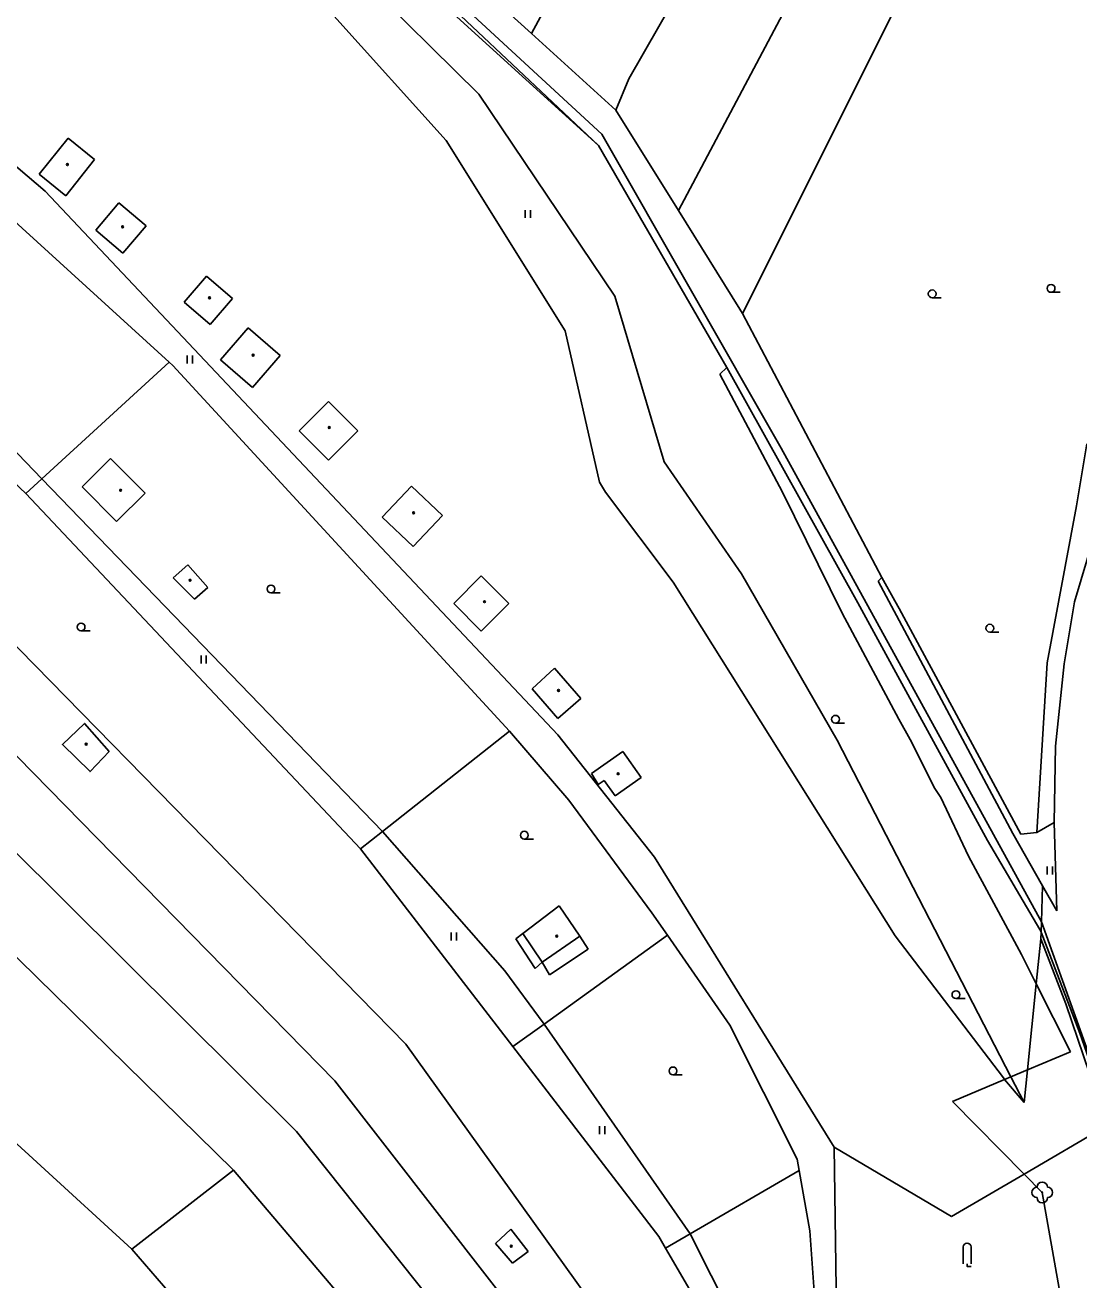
# Model space of a CAD drawing. Extents: x -598233 to -596890, y -1157848 to -1156431.
# Drawn here: x -597464.3 to -597363, y -1156762.7 to -1156642.2 of the extents above; entities that cross this region are included whole.
import ezdxf

# ---------------------------------------------------------------- set-up
doc = ezdxf.new("R2010")
doc.units = 0
for name, color, linetype in [('Level 10', 7, 'Continuous'), ('Level 11', 7, 'Continuous'), ('Level 21', 7, 'Continuous'), ('Level 22', 7, 'Continuous'), ('Level 36', 7, 'Continuous'), ('Level 39', 7, 'Continuous'), ('Level 51', 7, 'Continuous'), ('Level 52', 7, 'Continuous'), ('Level 7', 7, 'Continuous'), ('Level 8', 7, 'Continuous')]:
    doc.layers.add(name, color=color, linetype=linetype)

msp = doc.modelspace()

# ---------------------------------------------------------------- linework, layer by layer
at = {"layer": 'Level 10'}
for points in [[(-597363.46, -1156697.57), (-597361.64, -1156691.47)], [(-597382.32, -1156695.59), (-597369.38, -1156719.83)], [(-597371.83, -1156720.52), (-597384.3, -1156697.66)], [(-597364.45, -1156703.55), (-597363.46, -1156697.57)], [(-597365.29, -1156711.43), (-597364.45, -1156703.55)], [(-597365.4, -1156718.78), (-597365.29, -1156711.43)], [(-597365.16, -1156727.27), (-597365.4, -1156718.78)], [(-597369.38, -1156719.83), (-597366.52, -1156724.88), (-597365.16, -1156727.27)], [(-597366.78, -1156729.05), (-597371.83, -1156720.52)], [(-597366.78, -1156729.05), (-597366.68, -1156729.32)], [(-597366.68, -1156729.32), (-597362.94, -1156739.03), (-597359.37, -1156749.28)]]:
    msp.add_lwpolyline(points, dxfattribs=at)
at = {"layer": 'Level 11'}
for points in [[(-597396.88, -1156675.05), (-597397.54, -1156675.7)], [(-597385.81, -1156698.66), (-597391.54, -1156687.05), (-597397.54, -1156675.7)], [(-597381.98, -1156695.25), (-597382.32, -1156695.59)], [(-597456.253, -1156711.962), (-597458.093, -1156713.892), (-597460.753, -1156711.272), (-597458.643, -1156709.252), (-597456.253, -1156711.962)]]:
    msp.add_lwpolyline(points, dxfattribs=at)
at = {"layer": 'Level 21'}
for points in [[(-597367.09, -1156719.74), (-597365.4, -1156718.78)], [(-597375.18, -1156745.58), (-597368.3, -1156752.57)], [(-597368.3, -1156752.57), (-597366.56, -1156754.33), (-597364.83, -1156764.1), (-597367.23, -1156771.56), (-597380.22, -1156773.66)]]:
    msp.add_lwpolyline(points, dxfattribs=at)
at = {"layer": 'Level 22'}
msp.add_circle((-597366.56, -1156754.33), 0.05, dxfattribs=at)
for centre, start, end in [((-597367.06, -1156754.33), 90, 270), ((-597366.56, -1156753.83), 0, 180), ((-597366.06, -1156754.33), 270, 90), ((-597366.56, -1156754.83), 180, 0)]:
    msp.add_arc(centre, 0.5, start, end, dxfattribs=at)
at = {"layer": 'Level 36'}
for p, q in [((-597416.264, -1156660.693), (-597416.264, -1156659.943)), ((-597415.764, -1156660.693), (-597415.764, -1156659.943)), ((-597365.71, -1156667.835), (-597364.835, -1156667.835)), ((-597377.14, -1156668.355), (-597376.265, -1156668.355)), ((-597448.754, -1156674.663), (-597448.754, -1156673.913)), ((-597448.254, -1156674.663), (-597448.254, -1156673.913)), ((-597440.71, -1156696.715), (-597439.835, -1156696.715)), ((-597458.96, -1156700.375), (-597458.085, -1156700.375)), ((-597371.6, -1156700.485), (-597370.725, -1156700.485)), ((-597447.424, -1156703.493), (-597447.424, -1156702.743)), ((-597446.924, -1156703.493), (-597446.924, -1156702.743)), ((-597386.44, -1156709.235), (-597385.565, -1156709.235)), ((-597416.35, -1156720.375), (-597415.475, -1156720.375)), ((-597366.074, -1156723.773), (-597366.074, -1156723.023)), ((-597365.574, -1156723.773), (-597365.574, -1156723.023)), ((-597423.3839, -1156730.103), (-597423.3839, -1156729.353)), ((-597422.8839, -1156730.103), (-597422.8839, -1156729.353)), ((-597374.86, -1156735.705), (-597373.985, -1156735.705)), ((-597402.06, -1156743.025), (-597401.185, -1156743.025)), ((-597409.124, -1156748.713), (-597409.124, -1156747.963)), ((-597408.624, -1156748.713), (-597408.624, -1156747.963)), ((-597374.155, -1156759.565), (-597374.155, -1156761.19)), ((-597373.405, -1156759.565), (-597373.405, -1156761.19))]:
    msp.add_line(p, q, dxfattribs=at)
msp.add_lwpolyline([(-597373.78, -1156761.19), (-597373.78, -1156761.44), (-597373.405, -1156761.44)], dxfattribs=at)
for centre in [(-597377.1401, -1156667.9799), (-597365.7101, -1156667.4599), (-597440.7101, -1156696.3399), (-597458.9601, -1156699.9999), (-597371.6001, -1156700.1099), (-597386.4401, -1156708.8599), (-597416.3501, -1156719.9999), (-597374.8601, -1156735.3299), (-597402.0601, -1156742.6499)]:
    msp.add_circle(centre, 0.375, dxfattribs=at)
msp.add_arc((-597373.7803, -1156759.5646), 0.375, 0, 180, dxfattribs=at)
at = {"layer": 'Level 39'}
for centre, radius in [((-597460.28, -1156655.56), 0.09), ((-597460.28, -1156655.56), 0.0398), ((-597454.9699, -1156661.54), 0.09), ((-597454.9699, -1156661.54), 0.0398), ((-597446.61, -1156668.36), 0.09), ((-597446.61, -1156668.36), 0.0398), ((-597442.42, -1156673.88), 0.09), ((-597442.42, -1156673.88), 0.0398), ((-597435.1, -1156680.83), 0.09), ((-597435.1, -1156680.83), 0.0398), ((-597455.1599, -1156686.86), 0.09), ((-597455.1599, -1156686.86), 0.0398), ((-597426.99, -1156689.02), 0.09), ((-597426.99, -1156689.02), 0.0398), ((-597448.49, -1156695.51), 0.09), ((-597448.49, -1156695.51), 0.0398), ((-597420.17, -1156697.56), 0.09), ((-597420.17, -1156697.56), 0.0398), ((-597413.06, -1156706.09), 0.09), ((-597413.06, -1156706.09), 0.0398), ((-597458.47, -1156711.25), 0.09), ((-597458.47, -1156711.25), 0.0398), ((-597407.33, -1156714.09), 0.09), ((-597407.33, -1156714.09), 0.0398), ((-597413.24, -1156729.71), 0.09), ((-597413.24, -1156729.71), 0.0398), ((-597417.6, -1156759.5), 0.09), ((-597417.6, -1156759.5), 0.0398)]:
    msp.add_circle(centre, radius, dxfattribs=at)
at = {"layer": 'Level 51'}
for points in [[(-597367.3, -1156595.46), (-597401.53, -1156659.98)], [(-597415.6599, -1156642.9699), (-597390.7, -1156596.85)], [(-597385.74, -1156611.4099), (-597406.29, -1156647.31)], [(-597371.5, -1156622.13), (-597395.39, -1156669.87)], [(-597409.23, -1156653.74), (-597429.64, -1156634.4699)], [(-597429.1, -1156634), (-597408.9, -1156652.63)], [(-597430.17, -1156634.68), (-597409.23, -1156653.74)], [(-597415.6599, -1156642.9699), (-597422.56, -1156636.7199)], [(-597420.71, -1156648.81), (-597432.24, -1156637.4099)], [(-597434.6599, -1156641.26), (-597423.87, -1156653.24)], [(-597407.54, -1156650.33), (-597415.6599, -1156642.9699)], [(-597406.29, -1156647.31), (-597407.54, -1156650.33)], [(-597407.64, -1156668.2), (-597420.71, -1156648.81)], [(-597462.4099, -1156658.13), (-597472.59, -1156649.4699)], [(-597401.53, -1156659.98), (-597407.54, -1156650.33)], [(-597423.87, -1156653.24), (-597412.44, -1156671.53)], [(-597409.23, -1156653.74), (-597396.88, -1156675.05)], [(-597408.9, -1156652.63), (-597391.6599, -1156682.81)], [(-597450.5, -1156674.56), (-597472.64, -1156654.4)], [(-597497.96, -1156655.32), (-597464.26, -1156687.17)], [(-597413.13, -1156710.35), (-597462.4099, -1156658.13)], [(-597395.62, -1156669.44), (-597401.53, -1156659.98)], [(-597402.92, -1156684.12), (-597407.64, -1156668.2)], [(-597395.39, -1156669.87), (-597395.62, -1156669.44)], [(-597434.56, -1156743.61), (-597506.3, -1156670.45)], [(-597381.98, -1156695.25), (-597395.39, -1156669.87)], [(-597412.44, -1156671.53), (-597409.13, -1156686.07)], [(-597462.7199, -1156685.76), (-597472.81, -1156675.33)], [(-597462.7199, -1156685.76), (-597450.5, -1156674.56)], [(-597450.14, -1156674.88), (-597450.5, -1156674.56)], [(-597417.78, -1156710), (-597450.14, -1156674.88)], [(-597396.88, -1156675.05), (-597384.3, -1156697.66)], [(-597391.6599, -1156682.81), (-597366.64, -1156728.31)], [(-597482.7199, -1156683.96), (-597427.73, -1156740.08)], [(-597395.48, -1156694.88), (-597402.92, -1156684.12)], [(-597464.26, -1156687.17), (-597462.7199, -1156685.76)], [(-597430, -1156719.6599), (-597462.7199, -1156685.76)], [(-597409.13, -1156686.07), (-597408.56, -1156687.05)], [(-597464.26, -1156687.17), (-597432.09, -1156721.31)], [(-597408.56, -1156687.05), (-597402.05, -1156695.7)], [(-597402.05, -1156695.7), (-597380.69, -1156729.68)], [(-597386.27, -1156710.87), (-597395.48, -1156694.88)], [(-597438.24, -1156748.48), (-597477.01, -1156709.99)], [(-597430, -1156719.6599), (-597417.78, -1156710)], [(-597417.78, -1156710), (-597412.06, -1156716.63)], [(-597403.83, -1156722.12), (-597413.13, -1156710.35)], [(-597369.57, -1156743.22), (-597386.27, -1156710.87)], [(-597444.3, -1156752.19), (-597482.15, -1156715.11)], [(-597412.06, -1156716.63), (-597404.09, -1156727.46)], [(-597432.09, -1156721.31), (-597430, -1156719.6599)], [(-597418.23, -1156733.04), (-597430, -1156719.6599)], [(-597432.09, -1156721.31), (-597417.46, -1156740.32)], [(-597386.55, -1156749.9699), (-597403.83, -1156722.12)], [(-597366.64, -1156728.31), (-597366.52, -1156724.88)], [(-597489.11, -1156727.76), (-597454.09, -1156759.77)], [(-597404.09, -1156727.46), (-597402.59, -1156729.61)], [(-597366.68, -1156729.32), (-597366.64, -1156728.31)], [(-597366.64, -1156728.31), (-597360.4099, -1156745.69)], [(-597417.18, -1156729.9699), (-597416.49, -1156729.45)], [(-597402.59, -1156729.61), (-597414.44, -1156738.15)], [(-597411.03, -1156729.7), (-597410.2, -1156730.94)], [(-597396.61, -1156738.24), (-597402.59, -1156729.61)], [(-597380.69, -1156729.68), (-597370.3, -1156743.33)], [(-597366.7, -1156729.96), (-597366.68, -1156729.32)], [(-597415.3, -1156732.82), (-597417.18, -1156729.9699)], [(-597410.2, -1156730.94), (-597413.92, -1156733.4099)], [(-597367.14, -1156734.28), (-597366.7, -1156729.96)], [(-597366.7, -1156729.96), (-597364.28, -1156736.19)], [(-597414.54, -1156738.02), (-597418.23, -1156733.04)], [(-597414.63, -1156732.21), (-597415.3, -1156732.82)], [(-597413.92, -1156733.4099), (-597414.63, -1156732.21)], [(-597367.97, -1156742.55), (-597367.14, -1156734.28)], [(-597364.28, -1156736.19), (-597360.32, -1156747.9099)], [(-597414.44, -1156738.15), (-597417.46, -1156740.32)], [(-597414.44, -1156738.15), (-597414.54, -1156738.02)], [(-597400.4099, -1156758.3), (-597414.44, -1156738.15)], [(-597390.11, -1156751.12), (-597396.61, -1156738.24)], [(-597427.73, -1156740.08), (-597384.77, -1156799.95)], [(-597417.46, -1156740.32), (-597403.42, -1156758.56)], [(-597368.29, -1156745.7), (-597367.97, -1156742.55)], [(-597384.71, -1156807.7199), (-597434.56, -1156743.61)], [(-597370.3, -1156743.33), (-597370.18, -1156743.48)], [(-597370.18, -1156743.48), (-597368.29, -1156745.7)], [(-597368.29, -1156745.7), (-597369.57, -1156743.22)], [(-597387.83, -1156811.74), (-597438.24, -1156748.48)], [(-597360.32, -1156747.9099), (-597368.3, -1156752.57)], [(-597375.27, -1156756.64), (-597386.55, -1156749.9699)], [(-597386.3, -1156768.09), (-597386.55, -1156749.9699)], [(-597389.92, -1156752.21), (-597390.11, -1156751.12)], [(-597454.09, -1156759.77), (-597444.3, -1156752.19)], [(-597392.91, -1156812.69), (-597444.3, -1156752.19)], [(-597400.4099, -1156758.3), (-597389.92, -1156752.21)], [(-597388.89, -1156758.03), (-597389.92, -1156752.21)], [(-597368.3, -1156752.57), (-597375.27, -1156756.64)], [(-597403.42, -1156758.56), (-597402.78, -1156759.67)], [(-597402.78, -1156759.67), (-597400.4099, -1156758.3)], [(-597400.4099, -1156758.3), (-597380.31, -1156798.15)], [(-597388.17, -1156768.33), (-597388.89, -1156758.03)], [(-597447.37, -1156767.54), (-597454.09, -1156759.77)], [(-597402.78, -1156759.67), (-597380.31, -1156798.15)]]:
    msp.add_lwpolyline(points, dxfattribs=at)
at = {"layer": 'Level 52'}
for points in [[(-597463, -1156656.48), (-597460.2, -1156653.02)], [(-597460.2, -1156653.02), (-597457.6599, -1156655.07)], [(-597457.6599, -1156655.07), (-597460.42, -1156658.56)], [(-597460.42, -1156658.56), (-597463, -1156656.48)], [(-597457.54, -1156661.85), (-597455.32, -1156659.23)], [(-597455.32, -1156659.23), (-597452.7199, -1156661.44)], [(-597454.94, -1156664.06), (-597457.54, -1156661.85)], [(-597452.7199, -1156661.44), (-597454.94, -1156664.06)], [(-597449.05, -1156668.77), (-597446.89, -1156666.28)], [(-597446.89, -1156666.28), (-597444.4, -1156668.44)], [(-597446.56, -1156670.93), (-597449.05, -1156668.77)], [(-597444.4, -1156668.44), (-597446.56, -1156670.93)], [(-597445.56, -1156674.33), (-597442.9, -1156671.26)], [(-597442.9, -1156671.26), (-597439.83, -1156673.92)], [(-597439.83, -1156673.92), (-597442.49, -1156676.99)], [(-597442.49, -1156676.99), (-597445.56, -1156674.33)], [(-597438.01, -1156681.14), (-597435.18, -1156678.32)], [(-597435.18, -1156678.32), (-597432.36, -1156681.14)], [(-597435.18, -1156683.96), (-597438.01, -1156681.14)], [(-597432.36, -1156681.14), (-597435.18, -1156683.96)], [(-597458.87, -1156686.54), (-597456.13, -1156683.8)], [(-597456.13, -1156683.8), (-597452.81, -1156687.12)], [(-597455.55, -1156689.86), (-597458.87, -1156686.54)], [(-597452.81, -1156687.12), (-597455.55, -1156689.86)], [(-597430.03, -1156689.44), (-597427.21, -1156686.45)], [(-597427.21, -1156686.45), (-597424.2199, -1156689.28)], [(-597427.05, -1156692.26), (-597430.03, -1156689.44)], [(-597424.2199, -1156689.28), (-597427.05, -1156692.26)], [(-597450.11, -1156695.27), (-597448.69, -1156694.03)], [(-597448.69, -1156694.03), (-597446.78, -1156696.2)], [(-597448.05, -1156697.32), (-597450.11, -1156695.27)], [(-597423.14, -1156697.75), (-597420.49, -1156695.09)], [(-597420.49, -1156695.09), (-597417.83, -1156697.74)], [(-597446.78, -1156696.2), (-597448.05, -1156697.32)], [(-597420.49, -1156700.4), (-597423.14, -1156697.75)], [(-597417.83, -1156697.74), (-597420.49, -1156700.4)], [(-597415.59, -1156705.95), (-597413.45, -1156703.95)], [(-597413.45, -1156703.95), (-597410.92, -1156706.86)], [(-597413.12, -1156708.78), (-597415.59, -1156705.95)], [(-597410.92, -1156706.86), (-597413.12, -1156708.78)], [(-597409.88, -1156714.08), (-597406.89, -1156711.96)], [(-597406.89, -1156711.96), (-597405.13, -1156714.45)], [(-597409.25, -1156715.14), (-597409.88, -1156714.08)], [(-597408.67, -1156714.73), (-597409.25, -1156715.14)], [(-597407.62, -1156716.2199), (-597408.67, -1156714.73)], [(-597405.13, -1156714.45), (-597407.62, -1156716.2199)], [(-597416.49, -1156729.45), (-597413, -1156726.8)], [(-597413, -1156726.8), (-597411.03, -1156729.7)], [(-597416.49, -1156729.45), (-597414.63, -1156732.21)], [(-597414.63, -1156732.21), (-597411.03, -1156729.7)], [(-597419.11, -1156759.25), (-597417.64, -1156757.85)], [(-597417.64, -1156757.85), (-597415.99, -1156759.99)], [(-597417.49, -1156761.14), (-597419.11, -1156759.25)], [(-597415.99, -1156759.99), (-597417.49, -1156761.14)]]:
    msp.add_lwpolyline(points, dxfattribs=at)
at = {"layer": 'Level 7'}
for points in [[(-597363.27, -1156688.35), (-597362.27, -1156682.41)], [(-597366.09, -1156703.45), (-597363.27, -1156688.35)], [(-597381.98, -1156695.25), (-597380.72, -1156697.49)], [(-597380.32, -1156698.22), (-597368.62, -1156719.89)], [(-597380.34, -1156708.86), (-597385.81, -1156698.66)], [(-597367.09, -1156719.74), (-597366.09, -1156703.45)], [(-597376.89, -1156715.5), (-597379.27, -1156710.8)], [(-597373.65, -1156722.02), (-597376.31, -1156716.39)], [(-597368.62, -1156719.89), (-597367.09, -1156719.74)], [(-597368.56, -1156731.46), (-597373.65, -1156722.02)], [(-597367.14, -1156734.28), (-597368.56, -1156731.46)], [(-597363.84, -1156740.81), (-597367.14, -1156734.28)], [(-597367.97, -1156742.55), (-597363.84, -1156740.81)], [(-597369.57, -1156743.22), (-597367.97, -1156742.55)], [(-597375.18, -1156745.58), (-597370.18, -1156743.48)], [(-597370.18, -1156743.48), (-597369.57, -1156743.22)]]:
    msp.add_lwpolyline(points, dxfattribs=at)
at = {"layer": 'Level 8'}
for points in [[(-597380.72, -1156697.49), (-597380.32, -1156698.22)], [(-597380.34, -1156708.86), (-597379.27, -1156710.8)], [(-597376.89, -1156715.5), (-597376.31, -1156716.39)]]:
    msp.add_lwpolyline(points, dxfattribs=at)

doc.saveas('drawing.dxf')
